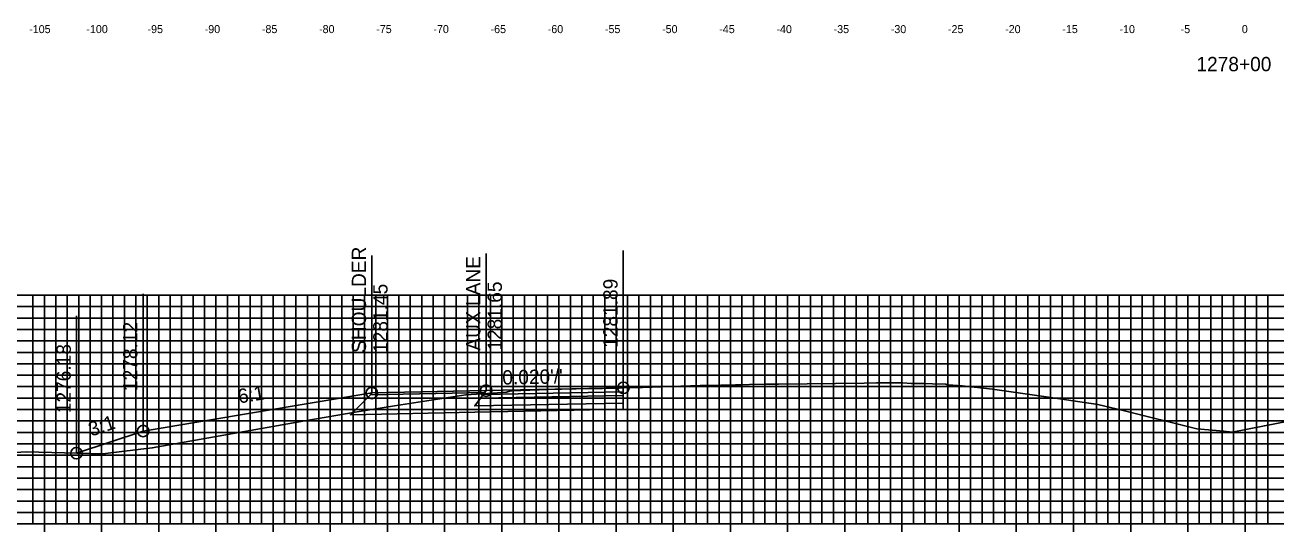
# Model space of a CAD drawing. Extents: x 674939 to 678919, y 750652 to 765176.
# Drawn here: x 678641.8 to 678751.2, y 762765.6 to 762809.9 of the extents above; entities that cross this region are included whole.
import ezdxf

# ---------------------------------------------------------------- set-up
doc = ezdxf.new("R2010")
doc.units = 0
for name, color, linetype in [('R_Alt Surface', 7, 'Continuous'), ('R_Axis', 7, 'Continuous'), ('R_Axis Annot', 7, 'Continuous'), ('R_Exist Surface', 7, 'Continuous'), ('R_Fin Surface', 7, 'Continuous'), ('R_Grid', 7, 'Continuous'), ('R_No Plot', 7, 'Continuous'), ('R_Proposed Const Limits', 7, 'Continuous'), ('R_Xsect Elev', 7, 'Continuous'), ('R_Xsect Slope', 7, 'Continuous')]:
    doc.layers.add(name, color=color, linetype=linetype)

msp = doc.modelspace()

# ---------------------------------------------------------------- linework, layer by layer
at = {"layer": 'R_Alt Surface'}
for points in [[(678694.16, 762777.85), (678694.16, 762777.52), (678681.66, 762777.27), (678681.91, 762777.6)], [(678694.16, 762777.52), (678694.16, 762776.86), (678681.16, 762776.6), (678681.66, 762777.27)]]:
    msp.add_lwpolyline(points, close=True, dxfattribs=at)
msp.add_lwpolyline([(678694.16, 762776.86), (678694.16, 762776.32), (678681.16, 762776.06), (678670.29, 762775.84), (678672.04, 762777.58)], dxfattribs=at)
at = {"layer": 'R_Axis'}
for p, q in [((678643.53, 762765.59), (678643.53, 762766.99)), ((678648.53, 762765.59), (678648.53, 762766.99)), ((678653.53, 762765.59), (678653.53, 762766.99)), ((678658.53, 762765.59), (678658.53, 762766.99)), ((678663.53, 762765.59), (678663.53, 762766.99)), ((678668.53, 762765.59), (678668.53, 762766.99)), ((678673.53, 762765.59), (678673.53, 762766.99)), ((678678.53, 762765.59), (678678.53, 762766.99)), ((678683.53, 762765.59), (678683.53, 762766.99)), ((678688.53, 762765.59), (678688.53, 762766.99)), ((678693.53, 762765.59), (678693.53, 762766.99)), ((678698.53, 762765.59), (678698.53, 762766.99)), ((678703.53, 762765.59), (678703.53, 762766.99)), ((678708.53, 762765.59), (678708.53, 762766.99)), ((678713.53, 762765.59), (678713.53, 762766.99)), ((678718.53, 762765.59), (678718.53, 762766.99)), ((678723.53, 762765.59), (678723.53, 762766.99)), ((678728.53, 762765.59), (678728.53, 762766.99)), ((678733.53, 762765.59), (678733.53, 762766.99)), ((678738.53, 762765.59), (678738.53, 762766.99)), ((678743.53, 762765.59), (678743.53, 762766.99)), ((678748.53, 762765.59), (678748.53, 762766.99)), ((678598.53, 762766.29), (678898.53, 762766.29))]:
    msp.add_line(p, q, dxfattribs=at)
at = {"layer": 'R_Exist Surface'}
msp.add_lwpolyline([(678639.59, 762772.45), (678641.94, 762772.58), (678648.63, 762772.41), (678651.72, 762772.79), (678652.96, 762772.94), (678666.32, 762775.31), (678671.07, 762776.13), (678674.69, 762776.7), (678680.39, 762777.58), (678682.74, 762777.73), (678683.95, 762777.82), (678684.24, 762777.9), (678684.41, 762777.93), (678687.58, 762778.04), (678688.75, 762778.07), (678691.35, 762778.12), (678692.35, 762778.14), (678693.36, 762778.16), (678693.81, 762778.17), (678694.1, 762778.18), (678694.16, 762778.18), (678695.84, 762778.23), (678700.88, 762778.38), (678701.04, 762778.38), (678701.38, 762778.4), (678703.97, 762778.46), (678704.59, 762778.46), (678705.2, 762778.48), (678706.5, 762778.5), (678707.73, 762778.51), (678715.23, 762778.59), (678716.29, 762778.61), (678716.73, 762778.61), (678717.07, 762778.62), (678718.14, 762778.63), (678718.44, 762778.62), (678718.52, 762778.62), (678718.61, 762778.62), (678719.33, 762778.58), (678719.72, 762778.57), (678720.59, 762778.57), (678721.2, 762778.55), (678722.36, 762778.5), (678722.41, 762778.49), (678722.56, 762778.46), (678723.8, 762778.35), (678726.44, 762778.08), (678731.35, 762777.37), (678735.66, 762776.73), (678737.86, 762776.22), (678744.32, 762774.61), (678746.69, 762774.39), (678747.42, 762774.32), (678750.22, 762774.87), (678757.58, 762776.29)], dxfattribs=at)
at = {"layer": 'R_Fin Surface'}
for points in [[(678646.34, 762772.47), (678652.16, 762774.41), (678672.16, 762777.74), (678682.16, 762777.94), (678694.16, 762778.18)], [(678672.16, 762777.74), (678682.16, 762777.94), (678694.16, 762778.18)], [(678672.16, 762777.74), (678672.16, 762777.74)]]:
    msp.add_lwpolyline(points, dxfattribs=at)
for points in [[(678682.16, 762777.94), (678672.16, 762777.74), (678672.04, 762777.58), (678682.05, 762777.78)], [(678694.16, 762778.18), (678694.16, 762777.85), (678681.91, 762777.6), (678682.16, 762777.94)]]:
    msp.add_lwpolyline(points, close=True, dxfattribs=at)
at = {"layer": 'R_Grid'}
for p, q in [((678598.53, 762786.29), (678898.53, 762786.29)), ((678642.53, 762766.29), (678642.53, 762786.29)), ((678643.53, 762766.29), (678643.53, 762786.29)), ((678644.53, 762766.29), (678644.53, 762786.29)), ((678645.53, 762766.29), (678645.53, 762786.29)), ((678646.53, 762766.29), (678646.53, 762786.29)), ((678647.53, 762766.29), (678647.53, 762786.29)), ((678648.53, 762766.29), (678648.53, 762786.29)), ((678649.53, 762766.29), (678649.53, 762786.29)), ((678650.53, 762766.29), (678650.53, 762786.29)), ((678651.53, 762766.29), (678651.53, 762786.29)), ((678652.53, 762766.29), (678652.53, 762786.29)), ((678653.53, 762766.29), (678653.53, 762786.29)), ((678654.53, 762766.29), (678654.53, 762786.29)), ((678655.53, 762766.29), (678655.53, 762786.29)), ((678656.53, 762766.29), (678656.53, 762786.29)), ((678657.53, 762766.29), (678657.53, 762786.29)), ((678658.53, 762766.29), (678658.53, 762786.29)), ((678659.53, 762766.29), (678659.53, 762786.29)), ((678660.53, 762766.29), (678660.53, 762786.29)), ((678661.53, 762766.29), (678661.53, 762786.29)), ((678662.53, 762766.29), (678662.53, 762786.29)), ((678663.53, 762766.29), (678663.53, 762786.29)), ((678664.53, 762766.29), (678664.53, 762786.29)), ((678665.53, 762766.29), (678665.53, 762786.29)), ((678666.53, 762766.29), (678666.53, 762786.29)), ((678667.53, 762766.29), (678667.53, 762786.29)), ((678668.53, 762766.29), (678668.53, 762786.29)), ((678669.53, 762766.29), (678669.53, 762786.29)), ((678670.53, 762766.29), (678670.53, 762786.29)), ((678671.53, 762766.29), (678671.53, 762786.29)), ((678672.53, 762766.29), (678672.53, 762786.29)), ((678673.53, 762766.29), (678673.53, 762786.29)), ((678674.53, 762766.29), (678674.53, 762786.29)), ((678675.53, 762766.29), (678675.53, 762786.29)), ((678676.53, 762766.29), (678676.53, 762786.29)), ((678677.53, 762766.29), (678677.53, 762786.29)), ((678678.53, 762766.29), (678678.53, 762786.29)), ((678679.53, 762766.29), (678679.53, 762786.29)), ((678680.53, 762766.29), (678680.53, 762786.29)), ((678681.53, 762766.29), (678681.53, 762786.29)), ((678682.53, 762766.29), (678682.53, 762786.29)), ((678683.53, 762766.29), (678683.53, 762786.29)), ((678684.53, 762766.29), (678684.53, 762786.29)), ((678685.53, 762766.29), (678685.53, 762786.29)), ((678686.53, 762766.29), (678686.53, 762786.29)), ((678687.53, 762766.29), (678687.53, 762786.29)), ((678688.53, 762766.29), (678688.53, 762786.29)), ((678689.53, 762766.29), (678689.53, 762786.29)), ((678690.53, 762766.29), (678690.53, 762786.29)), ((678691.53, 762766.29), (678691.53, 762786.29)), ((678692.53, 762766.29), (678692.53, 762786.29)), ((678693.53, 762766.29), (678693.53, 762786.29)), ((678694.53, 762766.29), (678694.53, 762786.29)), ((678695.53, 762766.29), (678695.53, 762786.29)), ((678696.53, 762766.29), (678696.53, 762786.29)), ((678697.53, 762766.29), (678697.53, 762786.29)), ((678698.53, 762766.29), (678698.53, 762786.29)), ((678699.53, 762766.29), (678699.53, 762786.29)), ((678700.53, 762766.29), (678700.53, 762786.29)), ((678701.53, 762766.29), (678701.53, 762786.29)), ((678702.53, 762766.29), (678702.53, 762786.29)), ((678703.53, 762766.29), (678703.53, 762786.29)), ((678704.53, 762766.29), (678704.53, 762786.29)), ((678705.53, 762766.29), (678705.53, 762786.29)), ((678706.53, 762766.29), (678706.53, 762786.29)), ((678707.53, 762766.29), (678707.53, 762786.29)), ((678708.53, 762766.29), (678708.53, 762786.29)), ((678709.53, 762766.29), (678709.53, 762786.29)), ((678710.53, 762766.29), (678710.53, 762786.29)), ((678711.53, 762766.29), (678711.53, 762786.29)), ((678712.53, 762766.29), (678712.53, 762786.29)), ((678713.53, 762766.29), (678713.53, 762786.29)), ((678714.53, 762766.29), (678714.53, 762786.29)), ((678715.53, 762766.29), (678715.53, 762786.29)), ((678716.53, 762766.29), (678716.53, 762786.29)), ((678717.53, 762766.29), (678717.53, 762786.29)), ((678718.53, 762766.29), (678718.53, 762786.29)), ((678719.53, 762766.29), (678719.53, 762786.29)), ((678720.53, 762766.29), (678720.53, 762786.29)), ((678721.53, 762766.29), (678721.53, 762786.29)), ((678722.53, 762766.29), (678722.53, 762786.29)), ((678723.53, 762766.29), (678723.53, 762786.29)), ((678724.53, 762766.29), (678724.53, 762786.29)), ((678725.53, 762766.29), (678725.53, 762786.29)), ((678726.53, 762766.29), (678726.53, 762786.29)), ((678727.53, 762766.29), (678727.53, 762786.29)), ((678728.53, 762766.29), (678728.53, 762786.29)), ((678729.53, 762766.29), (678729.53, 762786.29)), ((678730.53, 762766.29), (678730.53, 762786.29)), ((678731.53, 762766.29), (678731.53, 762786.29)), ((678732.53, 762766.29), (678732.53, 762786.29)), ((678733.53, 762766.29), (678733.53, 762786.29)), ((678734.53, 762766.29), (678734.53, 762786.29)), ((678735.53, 762766.29), (678735.53, 762786.29)), ((678736.53, 762766.29), (678736.53, 762786.29)), ((678737.53, 762766.29), (678737.53, 762786.29)), ((678738.53, 762766.29), (678738.53, 762786.29)), ((678739.53, 762766.29), (678739.53, 762786.29)), ((678740.53, 762766.29), (678740.53, 762786.29)), ((678741.53, 762766.29), (678741.53, 762786.29)), ((678742.53, 762766.29), (678742.53, 762786.29)), ((678743.53, 762766.29), (678743.53, 762786.29)), ((678744.53, 762766.29), (678744.53, 762786.29)), ((678745.53, 762766.29), (678745.53, 762786.29)), ((678746.53, 762766.29), (678746.53, 762786.29)), ((678747.53, 762766.29), (678747.53, 762786.29)), ((678748.53, 762766.29), (678748.53, 762786.29)), ((678749.53, 762766.29), (678749.53, 762786.29)), ((678750.53, 762766.29), (678750.53, 762786.29)), ((678598.53, 762785.29), (678898.53, 762785.29)), ((678598.53, 762784.29), (678898.53, 762784.29)), ((678598.53, 762783.29), (678898.53, 762783.29)), ((678598.53, 762782.29), (678898.53, 762782.29)), ((678598.53, 762781.29), (678898.53, 762781.29)), ((678598.53, 762780.29), (678898.53, 762780.29)), ((678598.53, 762779.29), (678898.53, 762779.29)), ((678598.53, 762778.29), (678898.53, 762778.29)), ((678598.53, 762777.29), (678898.53, 762777.29)), ((678598.53, 762776.29), (678898.53, 762776.29)), ((678598.53, 762775.29), (678898.53, 762775.29)), ((678598.53, 762774.29), (678898.53, 762774.29)), ((678598.53, 762773.29), (678898.53, 762773.29)), ((678598.53, 762772.29), (678898.53, 762772.29)), ((678598.53, 762771.29), (678898.53, 762771.29)), ((678598.53, 762770.29), (678898.53, 762770.29)), ((678598.53, 762769.29), (678898.53, 762769.29)), ((678598.53, 762768.29), (678898.53, 762768.29)), ((678598.53, 762767.29), (678898.53, 762767.29)), ((678598.53, 762766.29), (678898.53, 762766.29))]:
    msp.add_line(p, q, dxfattribs=at)
at = {"layer": 'R_No Plot'}
for centre in [(678672.16, 762777.74), (678672.16, 762777.74), (678682.16, 762777.94), (678694.16, 762778.18), (678652.16, 762774.41), (678646.34, 762772.47)]:
    msp.add_circle(centre, 0.5, dxfattribs=at)
at = {"layer": 'R_Proposed Const Limits'}
msp.add_lwpolyline([(678672.16, 762777.74), (678652.16, 762774.41), (678646.34, 762772.47)], dxfattribs=at)
at = {"layer": 'R_Xsect Elev'}
for p, q in [((678682.16, 762777.94), (678682.16, 762789.94)), ((678694.16, 762778.18), (678694.16, 762790.18)), ((678672.16, 762777.74), (678672.16, 762789.74)), ((678652.16, 762774.41), (678652.16, 762786.41)), ((678646.34, 762772.47), (678646.34, 762784.47))]:
    msp.add_line(p, q, dxfattribs=at)

# ---------------------------------------------------------------- texts
at = {"layer": 'R_Axis Annot'}
for s, height, p in [('-105', 0.7, (678642.2, 762809.19)), ('-100', 0.7, (678647.2, 762809.19)), ('-95', 0.7, (678652.55, 762809.19)), ('-90', 0.7, (678657.55, 762809.19)), ('-85', 0.7, (678662.55, 762809.19)), ('-80', 0.7, (678667.55, 762809.19)), ('-75', 0.7, (678672.55, 762809.19)), ('-70', 0.7, (678677.55, 762809.19)), ('-65', 0.7, (678682.55, 762809.19)), ('-60', 0.7, (678687.55, 762809.19)), ('-55', 0.7, (678692.55, 762809.19)), ('-50', 0.7, (678697.55, 762809.19)), ('-45', 0.7, (678702.55, 762809.19)), ('-40', 0.7, (678707.55, 762809.19)), ('-35', 0.7, (678712.55, 762809.19)), ('-30', 0.7, (678717.55, 762809.19)), ('-25', 0.7, (678722.55, 762809.19)), ('-20', 0.7, (678727.55, 762809.19)), ('-15', 0.7, (678732.55, 762809.19)), ('-10', 0.7, (678737.55, 762809.19)), ('-5', 0.7, (678742.9, 762809.19)), ('0', 0.7, (678748.25, 762809.19)), ('1278+00', 1.25, (678744.28, 762805.86))]:
    msp.add_text(s, height=height, dxfattribs=at).set_placement(p)
at = {"layer": 'R_Xsect Elev'}
for s, p in [('SHOULDER', (678671.66, 762781.24)), ('AUX LANE', (678681.66, 762781.44)), ('1281.45', (678673.54, 762781.24)), ('1281.65', (678683.54, 762781.44)), ('1281.89', (678693.66, 762781.68)), ('1278.12', (678651.66, 762777.91)), ('1276.18', (678645.84, 762775.97))]:
    msp.add_text(s, height=1.25, rotation=90, dxfattribs=at).set_placement(p)
at = {"layer": 'R_Xsect Slope'}
for s, rotation, p in [("0.020'/'", 1.1458, (678683.59, 762778.47)), ('6:1', 9.4623, (678660.56, 762776.81)), ('3:1', 18.4349, (678647.63, 762773.92))]:
    msp.add_text(s, height=1.25, rotation=rotation, dxfattribs=at).set_placement(p)

doc.saveas('drawing.dxf')
